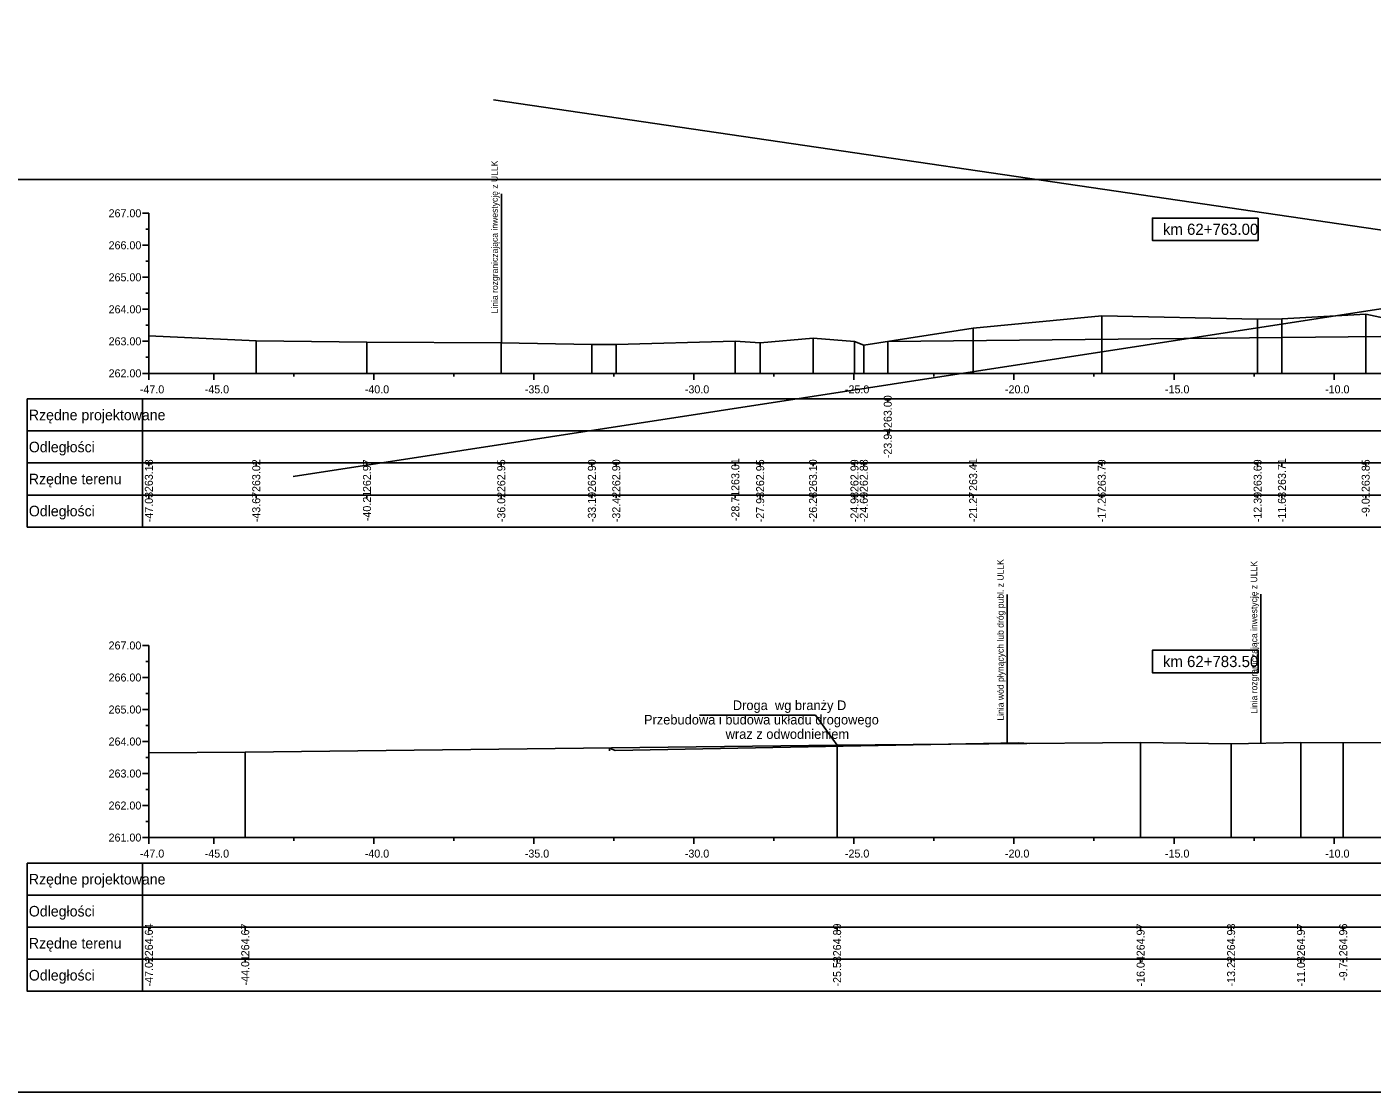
# Model space of a CAD drawing. Extents: x 6516023 to 6560129, y 5513077 to 5529206.
# Drawn here: x 6520266.65 to 6520308.68, y 5514484.66 to 5514517.93 of the extents above; entities that cross this region are included whole.
import ezdxf

# ---------------------------------------------------------------- set-up
doc = ezdxf.new("R2010")
doc.units = 0
for name, color, linetype in [('IR_default', 7, 'Continuous'), ('TOR_PRZEK_P-inne branze', 7, 'Continuous'), ('TOR_PRZEK_P-pomoc', 7, 'Continuous'), ('TOR_PRZEK_P-tabelka istniejace', 7, 'Continuous'), ('TOR_PRZEK_P-tabelka projektowane', 7, 'Continuous'), ('TOR_PRZEK_P-teren istniejacy', 7, 'Continuous'), ('TOR_PRZEK_P-uklad odniesienia', 7, 'Continuous'), ('TOR_PRZEK_P-warstwa ochronna II', 7, 'Continuous'), ('TOR_PS_T-granica PKP-projektowana', 7, 'Continuous'), ('TOR_RAMKI-ramka+tabelka 1', 7, 'Continuous')]:
    doc.layers.add(name, color=color, linetype=linetype)

msp = doc.modelspace()

# ---------------------------------------------------------------- linework, layer by layer
at = {"layer": 'IR_default'}
msp.add_lwpolyline([(6520293.545, 5514508.103), (6520308.959, 5514508.257)], dxfattribs=at)
at = {"layer": 'TOR_PRZEK_P-inne branze'}
for p, q in [((6520291.287, 5514496.428), (6520287.662, 5514496.428)), ((6520291.963, 5514495.494), (6520291.287, 5514496.428))]:
    msp.add_line(p, q, dxfattribs=at)
msp.add_lwpolyline([(6520284.848, 5514495.318), (6520284.848, 5514495.401), (6520285.034, 5514495.322), (6520297.628, 5514495.566), (6520297.963, 5514495.547)], dxfattribs=at)
at = {"layer": 'TOR_PRZEK_P-pomoc'}
for p, q in [((6520274.973, 5514503.884), (6520366.117, 5514517.927)), ((6520372.471, 5514502.27), (6520281.233, 5514515.649))]:
    msp.add_line(p, q, dxfattribs=at)
at = {"layer": 'TOR_PRZEK_P-tabelka istniejace'}
for p, q in [((6520266.663, 5514504.306), (6520266.663, 5514502.306)), ((6520270.263, 5514504.306), (6520270.263, 5514502.306)), ((6520270.463, 5514504.206), (6520270.463, 5514504.306)), ((6520273.817, 5514504.206), (6520273.817, 5514504.306)), ((6520277.277, 5514504.206), (6520277.277, 5514504.306)), ((6520281.472, 5514504.206), (6520281.472, 5514504.306)), ((6520284.302, 5514504.206), (6520284.302, 5514504.306)), ((6520285.064, 5514504.206), (6520285.064, 5514504.306)), ((6520288.783, 5514504.206), (6520288.783, 5514504.306)), ((6520289.559, 5514504.206), (6520289.559, 5514504.306)), ((6520291.21, 5514504.206), (6520291.21, 5514504.306)), ((6520292.506, 5514504.206), (6520292.506, 5514504.306)), ((6520292.796, 5514504.206), (6520292.796, 5514504.306)), ((6520296.213, 5514504.206), (6520296.213, 5514504.306)), ((6520300.229, 5514504.206), (6520300.229, 5514504.306)), ((6520305.101, 5514504.206), (6520305.101, 5514504.306)), ((6520305.859, 5514504.206), (6520305.859, 5514504.306)), ((6520308.475, 5514504.206), (6520308.475, 5514504.306)), ((6520266.663, 5514503.306), (6520360.463, 5514503.306)), ((6520270.463, 5514503.206), (6520270.463, 5514503.306)), ((6520273.817, 5514503.206), (6520273.817, 5514503.306)), ((6520277.277, 5514503.206), (6520277.277, 5514503.306)), ((6520281.472, 5514503.206), (6520281.472, 5514503.306)), ((6520284.302, 5514503.206), (6520284.302, 5514503.306)), ((6520285.064, 5514503.206), (6520285.064, 5514503.306)), ((6520288.783, 5514503.206), (6520288.783, 5514503.306)), ((6520289.559, 5514503.206), (6520289.559, 5514503.306)), ((6520291.21, 5514503.206), (6520291.21, 5514503.306)), ((6520292.506, 5514503.206), (6520292.506, 5514503.306)), ((6520292.796, 5514503.206), (6520292.796, 5514503.306)), ((6520296.213, 5514503.206), (6520296.213, 5514503.306)), ((6520300.229, 5514503.206), (6520300.229, 5514503.306)), ((6520305.101, 5514503.206), (6520305.101, 5514503.306)), ((6520305.859, 5514503.206), (6520305.859, 5514503.306)), ((6520308.475, 5514503.206), (6520308.475, 5514503.306)), ((6520266.663, 5514489.806), (6520266.663, 5514487.806)), ((6520270.263, 5514489.806), (6520270.263, 5514487.806)), ((6520270.463, 5514489.706), (6520270.463, 5514489.806)), ((6520273.473, 5514489.706), (6520273.473, 5514489.806)), ((6520291.963, 5514489.706), (6520291.963, 5514489.806)), ((6520301.445, 5514489.706), (6520301.445, 5514489.806)), ((6520304.271, 5514489.706), (6520304.271, 5514489.806)), ((6520306.454, 5514489.706), (6520306.454, 5514489.806)), ((6520307.773, 5514489.706), (6520307.773, 5514489.806)), ((6520266.663, 5514488.806), (6520360.463, 5514488.806)), ((6520270.463, 5514488.706), (6520270.463, 5514488.806)), ((6520273.473, 5514488.706), (6520273.473, 5514488.806)), ((6520291.963, 5514488.706), (6520291.963, 5514488.806)), ((6520301.445, 5514488.706), (6520301.445, 5514488.806)), ((6520304.271, 5514488.706), (6520304.271, 5514488.806)), ((6520306.454, 5514488.706), (6520306.454, 5514488.806)), ((6520307.773, 5514488.706), (6520307.773, 5514488.806))]:
    msp.add_line(p, q, dxfattribs=at)
for points in [[(6520300.229, 5514508.899), (6520300.229, 5514507.306), (6520300.229, 5514507.176), (6520300.229, 5514507.106)], [(6520305.101, 5514508.793), (6520305.101, 5514507.306), (6520305.101, 5514507.176), (6520305.101, 5514507.106)], [(6520305.859, 5514508.812), (6520305.859, 5514507.306), (6520305.859, 5514507.176), (6520305.859, 5514507.106)], [(6520308.475, 5514508.953), (6520308.475, 5514507.306), (6520308.475, 5514507.176), (6520308.475, 5514507.106)], [(6520270.463, 5514508.282), (6520270.463, 5514507.306), (6520270.463, 5514507.176), (6520270.463, 5514507.106)], [(6520291.21, 5514508.204), (6520291.21, 5514507.306), (6520291.21, 5514507.176), (6520291.21, 5514507.106)], [(6520296.213, 5514508.521), (6520296.213, 5514507.306), (6520296.213, 5514507.176), (6520296.213, 5514507.106)], [(6520273.817, 5514508.125), (6520273.817, 5514507.306), (6520273.817, 5514507.176), (6520273.817, 5514507.106)], [(6520277.277, 5514508.078), (6520277.277, 5514507.306), (6520277.277, 5514507.176), (6520277.277, 5514507.106)], [(6520281.472, 5514508.058), (6520281.472, 5514507.306), (6520281.472, 5514507.176), (6520281.472, 5514507.106)], [(6520284.302, 5514508.007), (6520284.302, 5514507.306), (6520284.302, 5514507.176), (6520284.302, 5514507.106)], [(6520285.064, 5514508.01), (6520285.064, 5514507.306), (6520285.064, 5514507.176), (6520285.064, 5514507.106)], [(6520288.783, 5514508.115), (6520288.783, 5514507.306), (6520288.783, 5514507.176), (6520288.783, 5514507.106)], [(6520289.559, 5514508.054), (6520289.559, 5514507.306), (6520289.559, 5514507.176), (6520289.559, 5514507.106)], [(6520292.506, 5514508.096), (6520292.506, 5514507.306), (6520292.506, 5514507.176), (6520292.506, 5514507.106)], [(6520292.796, 5514507.986), (6520292.796, 5514507.306), (6520292.796, 5514507.176), (6520292.796, 5514507.106)], [(6520301.445, 5514495.578), (6520301.445, 5514492.806), (6520301.445, 5514492.676), (6520301.445, 5514492.606)], [(6520306.454, 5514495.572), (6520306.454, 5514492.806), (6520306.454, 5514492.676), (6520306.454, 5514492.606)], [(6520307.773, 5514495.57), (6520307.773, 5514492.806), (6520307.773, 5514492.676), (6520307.773, 5514492.606)], [(6520270.463, 5514495.25), (6520270.463, 5514492.806), (6520270.463, 5514492.676), (6520270.463, 5514492.606)], [(6520273.473, 5514495.273), (6520273.473, 5514492.806), (6520273.473, 5514492.676), (6520273.473, 5514492.606)], [(6520291.963, 5514495.494), (6520291.963, 5514492.806), (6520291.963, 5514492.676), (6520291.963, 5514492.606)], [(6520304.271, 5514495.534), (6520304.271, 5514492.806), (6520304.271, 5514492.676), (6520304.271, 5514492.606)]]:
    msp.add_lwpolyline(points, dxfattribs=at)
for points in [[(6520266.663, 5514504.306), (6520266.663, 5514502.306), (6520360.463, 5514502.306), (6520360.463, 5514504.306)], [(6520266.663, 5514489.806), (6520266.663, 5514487.806), (6520360.463, 5514487.806), (6520360.463, 5514489.806)]]:
    msp.add_lwpolyline(points, close=True, dxfattribs=at)
at = {"layer": 'TOR_PRZEK_P-tabelka projektowane'}
for p, q in [((6520266.663, 5514506.306), (6520266.663, 5514504.306)), ((6520270.263, 5514506.306), (6520270.263, 5514504.306)), ((6520293.545, 5514506.206), (6520293.545, 5514506.306)), ((6520266.663, 5514505.306), (6520360.463, 5514505.306)), ((6520293.545, 5514505.206), (6520293.545, 5514505.306)), ((6520266.663, 5514491.806), (6520266.663, 5514489.806)), ((6520270.263, 5514491.806), (6520270.263, 5514489.806)), ((6520266.663, 5514490.806), (6520360.463, 5514490.806))]:
    msp.add_line(p, q, dxfattribs=at)
msp.add_lwpolyline([(6520293.545, 5514508.103), (6520293.545, 5514507.306), (6520293.545, 5514507.176), (6520293.545, 5514507.106)], dxfattribs=at)
for points in [[(6520266.663, 5514506.306), (6520266.663, 5514504.306), (6520360.463, 5514504.306), (6520360.463, 5514506.306)], [(6520266.663, 5514491.806), (6520266.663, 5514489.806), (6520360.463, 5514489.806), (6520360.463, 5514491.806)]]:
    msp.add_lwpolyline(points, close=True, dxfattribs=at)
at = {"layer": 'TOR_PRZEK_P-teren istniejacy'}
for points in [[(6520270.463, 5514508.282), (6520273.817, 5514508.125), (6520277.277, 5514508.078), (6520281.472, 5514508.058), (6520284.302, 5514508.007), (6520285.064, 5514508.01), (6520288.783, 5514508.115), (6520289.559, 5514508.054), (6520291.21, 5514508.204), (6520292.506, 5514508.096), (6520292.796, 5514507.986), (6520296.213, 5514508.521), (6520300.229, 5514508.899), (6520305.101, 5514508.793), (6520305.859, 5514508.812), (6520308.475, 5514508.953), (6520309.062, 5514508.83)], [(6520270.463, 5514495.25), (6520273.473, 5514495.273), (6520291.963, 5514495.494), (6520301.445, 5514495.578), (6520304.271, 5514495.534), (6520306.454, 5514495.572), (6520307.773, 5514495.57), (6520311.553, 5514495.59)]]:
    msp.add_lwpolyline(points, dxfattribs=at)
at = {"layer": 'TOR_PRZEK_P-uklad odniesienia'}
for p, q in [((6520270.263, 5514512.106), (6520270.463, 5514512.106)), ((6520270.463, 5514512.106), (6520270.463, 5514507.106)), ((6520270.363, 5514511.606), (6520270.463, 5514511.606)), ((6520270.263, 5514511.106), (6520270.463, 5514511.106)), ((6520270.363, 5514510.606), (6520270.463, 5514510.606)), ((6520270.263, 5514510.106), (6520270.463, 5514510.106)), ((6520270.363, 5514509.606), (6520270.463, 5514509.606)), ((6520270.263, 5514509.106), (6520270.463, 5514509.106)), ((6520270.363, 5514508.606), (6520270.463, 5514508.606)), ((6520270.263, 5514508.106), (6520270.463, 5514508.106)), ((6520270.363, 5514507.606), (6520270.463, 5514507.606)), ((6520270.263, 5514507.106), (6520270.463, 5514507.106)), ((6520270.463, 5514507.106), (6520360.463, 5514507.106)), ((6520270.463, 5514507.006), (6520270.463, 5514507.106)), ((6520270.463, 5514506.906), (6520270.463, 5514507.106)), ((6520272.488, 5514506.906), (6520272.488, 5514507.106)), ((6520274.988, 5514507.006), (6520274.988, 5514507.106)), ((6520277.488, 5514506.906), (6520277.488, 5514507.106)), ((6520279.988, 5514507.006), (6520279.988, 5514507.106)), ((6520282.488, 5514506.906), (6520282.488, 5514507.106)), ((6520284.988, 5514507.006), (6520284.988, 5514507.106)), ((6520287.488, 5514506.906), (6520287.488, 5514507.106)), ((6520289.988, 5514507.006), (6520289.988, 5514507.106)), ((6520292.488, 5514506.906), (6520292.488, 5514507.106)), ((6520294.988, 5514507.006), (6520294.988, 5514507.106)), ((6520297.488, 5514506.906), (6520297.488, 5514507.106)), ((6520299.988, 5514507.006), (6520299.988, 5514507.106)), ((6520302.488, 5514506.906), (6520302.488, 5514507.106)), ((6520304.988, 5514507.006), (6520304.988, 5514507.106)), ((6520307.488, 5514506.906), (6520307.488, 5514507.106)), ((6520270.263, 5514498.606), (6520270.463, 5514498.606)), ((6520270.463, 5514498.606), (6520270.463, 5514492.606)), ((6520270.363, 5514498.106), (6520270.463, 5514498.106)), ((6520270.263, 5514497.606), (6520270.463, 5514497.606)), ((6520270.363, 5514497.106), (6520270.463, 5514497.106)), ((6520270.263, 5514496.606), (6520270.463, 5514496.606)), ((6520270.363, 5514496.106), (6520270.463, 5514496.106)), ((6520270.263, 5514495.606), (6520270.463, 5514495.606)), ((6520270.363, 5514495.106), (6520270.463, 5514495.106)), ((6520270.263, 5514494.606), (6520270.463, 5514494.606)), ((6520270.363, 5514494.106), (6520270.463, 5514494.106)), ((6520270.263, 5514493.606), (6520270.463, 5514493.606)), ((6520270.363, 5514493.106), (6520270.463, 5514493.106)), ((6520270.263, 5514492.606), (6520270.463, 5514492.606)), ((6520270.463, 5514492.606), (6520360.463, 5514492.606)), ((6520270.463, 5514492.506), (6520270.463, 5514492.606)), ((6520270.463, 5514492.406), (6520270.463, 5514492.606)), ((6520272.488, 5514492.406), (6520272.488, 5514492.606)), ((6520274.988, 5514492.506), (6520274.988, 5514492.606)), ((6520277.488, 5514492.406), (6520277.488, 5514492.606)), ((6520279.988, 5514492.506), (6520279.988, 5514492.606)), ((6520282.488, 5514492.406), (6520282.488, 5514492.606)), ((6520284.988, 5514492.506), (6520284.988, 5514492.606)), ((6520287.488, 5514492.406), (6520287.488, 5514492.606)), ((6520289.988, 5514492.506), (6520289.988, 5514492.606)), ((6520292.488, 5514492.406), (6520292.488, 5514492.606)), ((6520294.988, 5514492.506), (6520294.988, 5514492.606)), ((6520297.488, 5514492.406), (6520297.488, 5514492.606)), ((6520299.988, 5514492.506), (6520299.988, 5514492.606)), ((6520302.488, 5514492.406), (6520302.488, 5514492.606)), ((6520304.988, 5514492.506), (6520304.988, 5514492.606)), ((6520307.488, 5514492.406), (6520307.488, 5514492.606))]:
    msp.add_line(p, q, dxfattribs=at)
for points in [[(6520305.113, 5514511.956), (6520301.813, 5514511.956), (6520301.813, 5514511.256), (6520305.113, 5514511.256)], [(6520305.113, 5514498.456), (6520301.813, 5514498.456), (6520301.813, 5514497.756), (6520305.113, 5514497.756)]]:
    msp.add_lwpolyline(points, close=True, dxfattribs=at)
at = {"layer": 'TOR_PRZEK_P-warstwa ochronna II'}
msp.add_lwpolyline([(6520293.545, 5514508.103), (6520308.959, 5514508.257), (6520309.438, 5514508.576), (6520313.438, 5514508.736), (6520314.188, 5514508.766), (6520315.518, 5514508.82), (6520316.738, 5514508.771), (6520317.488, 5514508.741), (6520320.188, 5514508.633), (6520320.588, 5514508.632), (6520323.288, 5514508.74), (6520324.038, 5514508.77), (6520325.288, 5514508.82), (6520325.669, 5514508.835), (6520327.288, 5514508.77), (6520328.038, 5514508.74), (6520332.038, 5514508.58)], dxfattribs=at)
at = {"layer": 'TOR_PS_T-granica PKP-projektowana'}
for p, q in [((6520281.477, 5514508.057), (6520281.477, 5514512.715)), ((6520297.278, 5514495.541), (6520297.278, 5514500.198)), ((6520305.201, 5514495.55), (6520305.201, 5514500.208))]:
    msp.add_line(p, q, dxfattribs=at)
at = {"layer": 'TOR_RAMKI-ramka+tabelka 1'}
msp.add_lwpolyline([(6520177.013, 5514513.156), (6520424.513, 5514513.156), (6520424.513, 5514484.656), (6520177.013, 5514484.656)], close=True, dxfattribs=at)

# ---------------------------------------------------------------- texts
at = {"layer": 'TOR_PRZEK_P-inne branze'}
for s, p in [('Droga  wg branży D', (6520288.706, 5514496.589)), ('Przebudowa i budowa układu drogowego', (6520285.929, 5514496.139)), ('wraz z odwodnieniem ', (6520288.481, 5514495.689))]:
    msp.add_text(s, height=0.3, dxfattribs=at).set_placement(p)
at = {"layer": 'TOR_PRZEK_P-tabelka istniejace'}
for s, p in [('263.18', (6520270.588, 5514503.398)), ('263.02', (6520273.942, 5514503.4)), ('262.97', (6520277.402, 5514503.398)), ('262.95', (6520281.597, 5514503.397)), ('262.90', (6520284.427, 5514503.398)), ('262.90', (6520285.189, 5514503.398)), ('263.01', (6520288.908, 5514503.433)), ('262.95', (6520289.684, 5514503.397)), ('263.10', (6520291.335, 5514503.398)), ('262.99', (6520292.631, 5514503.398)), ('262.88', (6520292.921, 5514503.398)), ('263.41', (6520296.338, 5514503.433)), ('263.79', (6520300.354, 5514503.398)), ('263.69', (6520305.226, 5514503.398)), ('263.71', (6520305.984, 5514503.433)), ('263.85', (6520308.6, 5514503.397)), ('-47.03', (6520270.588, 5514502.454)), ('-43.67', (6520273.942, 5514502.455)), ('-40.21', (6520277.402, 5514502.489)), ('-36.02', (6520281.597, 5514502.456)), ('-33.19', (6520284.427, 5514502.455)), ('-32.42', (6520285.189, 5514502.456)), ('-28.71', (6520288.908, 5514502.489)), ('-27.93', (6520289.684, 5514502.454)), ('-26.28', (6520291.335, 5514502.454)), ('-24.98', (6520292.631, 5514502.454)), ('-24.69', (6520292.921, 5514502.455)), ('-21.27', (6520296.338, 5514502.455)), ('-17.26', (6520300.354, 5514502.454)), ('-12.39', (6520305.226, 5514502.455)), ('-11.63', (6520305.984, 5514502.454)), ('-9.01', (6520308.6, 5514502.629)), ('264.64', (6520270.588, 5514488.899)), ('264.67', (6520273.598, 5514488.898)), ('264.89', (6520292.088, 5514488.898)), ('264.97', (6520301.57, 5514488.898)), ('264.93', (6520304.396, 5514488.898)), ('264.97', (6520306.579, 5514488.898)), ('264.96', (6520307.898, 5514488.898)), ('-47.02', (6520270.588, 5514487.956)), ('-44.01', (6520273.598, 5514487.989)), ('-25.53', (6520292.088, 5514487.954)), ('-16.04', (6520301.57, 5514487.955)), ('-13.22', (6520304.396, 5514487.956)), ('-11.03', (6520306.579, 5514487.954)), ('-9.71', (6520307.898, 5514488.129))]:
    msp.add_text(s, height=0.25, rotation=90, dxfattribs=at).set_placement(p)
for s, p in [('Rzędne terenu', (6520266.713, 5514503.641)), ('Odległości', (6520266.713, 5514502.641)), ('Rzędne terenu', (6520266.713, 5514489.141)), ('Odległości', (6520266.713, 5514488.141))]:
    msp.add_text(s, height=0.33, dxfattribs=at).set_placement(p)
at = {"layer": 'TOR_PRZEK_P-tabelka projektowane'}
for s, p in [('263.00', (6520293.67, 5514505.398)), ('-23.94', (6520293.67, 5514504.455))]:
    msp.add_text(s, height=0.25, rotation=90, dxfattribs=at).set_placement(p)
for s, p in [('Rzędne projektowane', (6520266.713, 5514505.641)), ('Odległości', (6520266.713, 5514504.641)), ('Rzędne projektowane', (6520266.713, 5514491.141)), ('Odległości', (6520266.713, 5514490.141))]:
    msp.add_text(s, height=0.33, dxfattribs=at).set_placement(p)
at = {"layer": 'TOR_PRZEK_P-uklad odniesienia'}
for s, height, p in [('267.00', 0.25, (6520269.205, 5514511.981)), ('km 62+763.00', 0.35, (6520302.141, 5514511.431)), ('266.00', 0.25, (6520269.205, 5514510.981)), ('265.00', 0.25, (6520269.205, 5514509.981)), ('264.00', 0.25, (6520269.205, 5514508.981)), ('263.00', 0.25, (6520269.205, 5514507.981)), ('262.00', 0.25, (6520269.205, 5514506.981)), ('-', 0.0001, (6520270.463, 5514507.106)), ('-47.0', 0.25, (6520270.182, 5514506.481)), ('-45.0', 0.25, (6520272.207, 5514506.481)), ('-40.0', 0.25, (6520277.207, 5514506.481)), ('-35.0', 0.25, (6520282.207, 5514506.481)), ('-30.0', 0.25, (6520287.207, 5514506.481)), ('-25.0', 0.25, (6520292.207, 5514506.481)), ('-20.0', 0.25, (6520297.207, 5514506.481)), ('-15.0', 0.25, (6520302.207, 5514506.481)), ('-10.0', 0.25, (6520307.207, 5514506.481)), ('267.00', 0.25, (6520269.205, 5514498.481)), ('km 62+783.50', 0.35, (6520302.141, 5514497.931)), ('266.00', 0.25, (6520269.205, 5514497.481)), ('265.00', 0.25, (6520269.205, 5514496.481)), ('264.00', 0.25, (6520269.205, 5514495.481)), ('263.00', 0.25, (6520269.205, 5514494.481)), ('262.00', 0.25, (6520269.205, 5514493.481)), ('261.00', 0.25, (6520269.205, 5514492.481)), ('-', 0.0001, (6520270.463, 5514492.606)), ('-47.0', 0.25, (6520270.182, 5514491.981)), ('-45.0', 0.25, (6520272.207, 5514491.981)), ('-40.0', 0.25, (6520277.207, 5514491.981)), ('-35.0', 0.25, (6520282.207, 5514491.981)), ('-30.0', 0.25, (6520287.207, 5514491.981)), ('-25.0', 0.25, (6520292.207, 5514491.981)), ('-20.0', 0.25, (6520297.207, 5514491.981)), ('-15.0', 0.25, (6520302.207, 5514491.981)), ('-10.0', 0.25, (6520307.207, 5514491.981))]:
    msp.add_text(s, height=height, dxfattribs=at).set_placement(p)
at = {"layer": 'TOR_PS_T-granica PKP-projektowana'}
for s, p in [('Linia rozgraniczająca inwestycję z ULLK', (6520281.366, 5514508.979)), ('Linia wód płynących lub dróg publ. z ULLK', (6520297.168, 5514496.26)), ('Linia rozgraniczająca inwestycję z ULLK', (6520305.09, 5514496.472))]:
    msp.add_text(s, height=0.2, rotation=90.0511, dxfattribs=at).set_placement(p)

doc.saveas('drawing.dxf')
